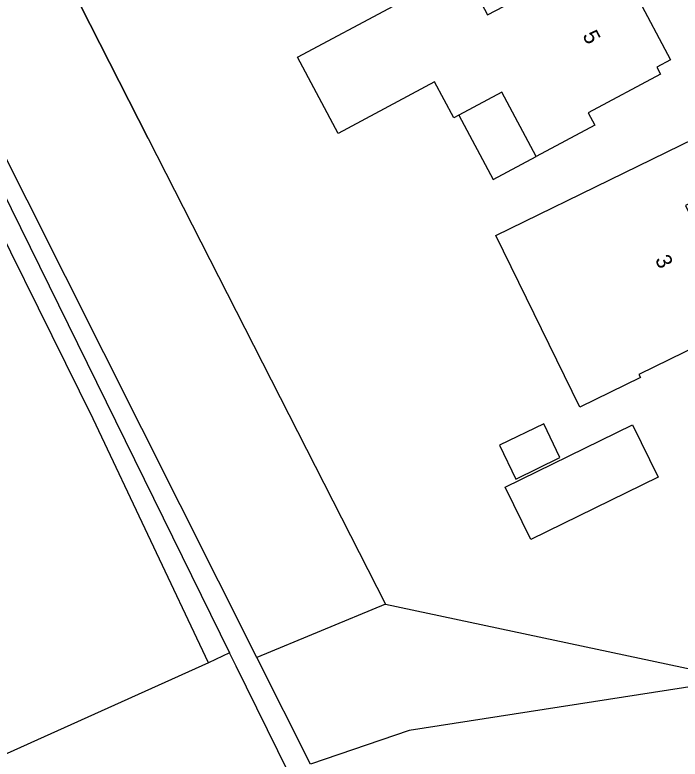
# Model space of a CAD drawing. Extents: x 160457 to 162082, y 388340 to 389736.
# Drawn here: x 160653.48 to 160695.95, y 389034.56 to 389082.07 of the extents above; entities that cross this region are included whole.
import ezdxf

# ---------------------------------------------------------------- set-up
doc = ezdxf.new("R2010")
doc.units = 0
for name, color, linetype in [('IMGEO_Grasland_agrarisch', 7, 'Continuous'), ('IMGEO_Grasland_overig', 7, 'Continuous'), ('IMGEO_Groenvoorziening', 7, 'Continuous'), ('IMGEO_Hek', 7, 'Continuous'), ('IMGEO_Pand', 7, 'Continuous'), ('IMGEO_Pand_nummerreeks', 7, 'Continuous'), ('IMGEO_Pand_overbouw', 7, 'Continuous'), ('IMGEO_Voetpad_halfverhard', 7, 'Continuous')]:
    doc.layers.add(name, color=color, linetype=linetype)

msp = doc.modelspace()

# ---------------------------------------------------------------- linework, layer by layer
at = {"layer": 'IMGEO_Grasland_agrarisch'}
for points in [[(160665.847, 389040.711), (160658.479, 389056.277), (160649.701, 389073.974), (160642.666, 389088.317), (160641.06, 389091.6), (160639.893, 389093.759), (160639.07, 389095.077), (160638.092, 389096.228), (160637.212, 389096.917), (160636.411, 389097.426), (160635.138, 389098.094), (160625.13, 389103.545), (160618.959, 389106.755)], [(160665.847, 389040.711), (160629.627, 389024.407), (160625.73, 389022.115)]]:
    msp.add_lwpolyline(points, dxfattribs=at)
at = {"layer": 'IMGEO_Grasland_overig'}
for points in [[(160635.49, 389126.227), (160661.981, 389074.172), (160677.134, 389044.454)], [(160677.134, 389044.454), (160668.93, 389041.037)]]:
    msp.add_lwpolyline(points, dxfattribs=at)
at = {"layer": 'IMGEO_Groenvoorziening'}
for points in [[(160677.134, 389044.454), (160698.752, 389039.86), (160699.042, 389039.553)], [(160667.182, 389041.34), (160665.847, 389040.711)], [(160699.042, 389039.553), (160678.648, 389036.386), (160672.353, 389034.231)]]:
    msp.add_lwpolyline(points, dxfattribs=at)
at = {"layer": 'IMGEO_Hek'}
msp.add_lwpolyline([(160661.981, 389074.172), (160635.49, 389126.227), (160631.304, 389134.452)], dxfattribs=at)
at = {"layer": 'IMGEO_Pand'}
for points in [[(160688.447, 389084.586), (160690.743, 389085.803), (160692.268, 389082.875), (160693.145, 389083.341), (160695.329, 389079.201), (160694.457, 389078.736), (160694.701, 389078.278), (160690.074, 389075.811), (160690.497, 389075.017), (160686.752, 389073.02), (160684.557, 389077.136), (160681.819, 389075.676), (160681.491, 389075.501), (160680.274, 389077.783), (160674.114, 389074.499), (160671.515, 389079.372), (160677.681, 389082.639), (160682.122, 389084.991), (160683.661, 389082.063), (160688.447, 389084.586)], [(160692.369, 389071.992), (160696.861, 389074.186), (160698.396, 389070.922), (160696.289, 389069.892), (160698.487, 389065.395), (160700.542, 389066.399), (160700.646, 389066.45), (160702.23, 389063.217), (160697.283, 389060.801), (160697.182, 389061.008), (160693.314, 389059.118), (160693.415, 389058.911), (160689.539, 389057.018), (160684.179, 389067.991), (160692.369, 389071.992)], [(160684.421, 389054.606), (160685.457, 389052.427), (160688.271, 389053.803), (160687.251, 389055.951), (160684.421, 389054.606)], [(160692.906, 389055.904), (160694.545, 389052.554), (160686.416, 389048.577), (160684.777, 389051.927), (160692.906, 389055.904)]]:
    msp.add_lwpolyline(points, dxfattribs=at)
at = {"layer": 'IMGEO_Pand_overbouw'}
msp.add_lwpolyline([(160684.014, 389071.56), (160686.752, 389073.02), (160684.557, 389077.136), (160681.819, 389075.676)], close=True, dxfattribs=at)
at = {"layer": 'IMGEO_Voetpad_halfverhard'}
for points in [[(160640.978, 389093.591), (160650.788, 389074.649), (160667.182, 389041.34)], [(160668.93, 389041.037), (160651.791, 389075.118), (160642.602, 389093.573)], [(160670.922, 389033.741), (160667.603, 389040.484), (160667.182, 389041.34)], [(160672.353, 389034.231), (160668.93, 389041.037)]]:
    msp.add_lwpolyline(points, dxfattribs=at)

# ---------------------------------------------------------------- texts
at = {"layer": 'IMGEO_Pand_nummerreeks'}
for s, rotation, p in [('5', 297.7424, (160689.69, 389080.758)), ('3', 296.048, (160694.321, 389066.451))]:
    msp.add_text(s, height=1, rotation=rotation, dxfattribs=at).set_placement(p)

doc.saveas('drawing.dxf')
